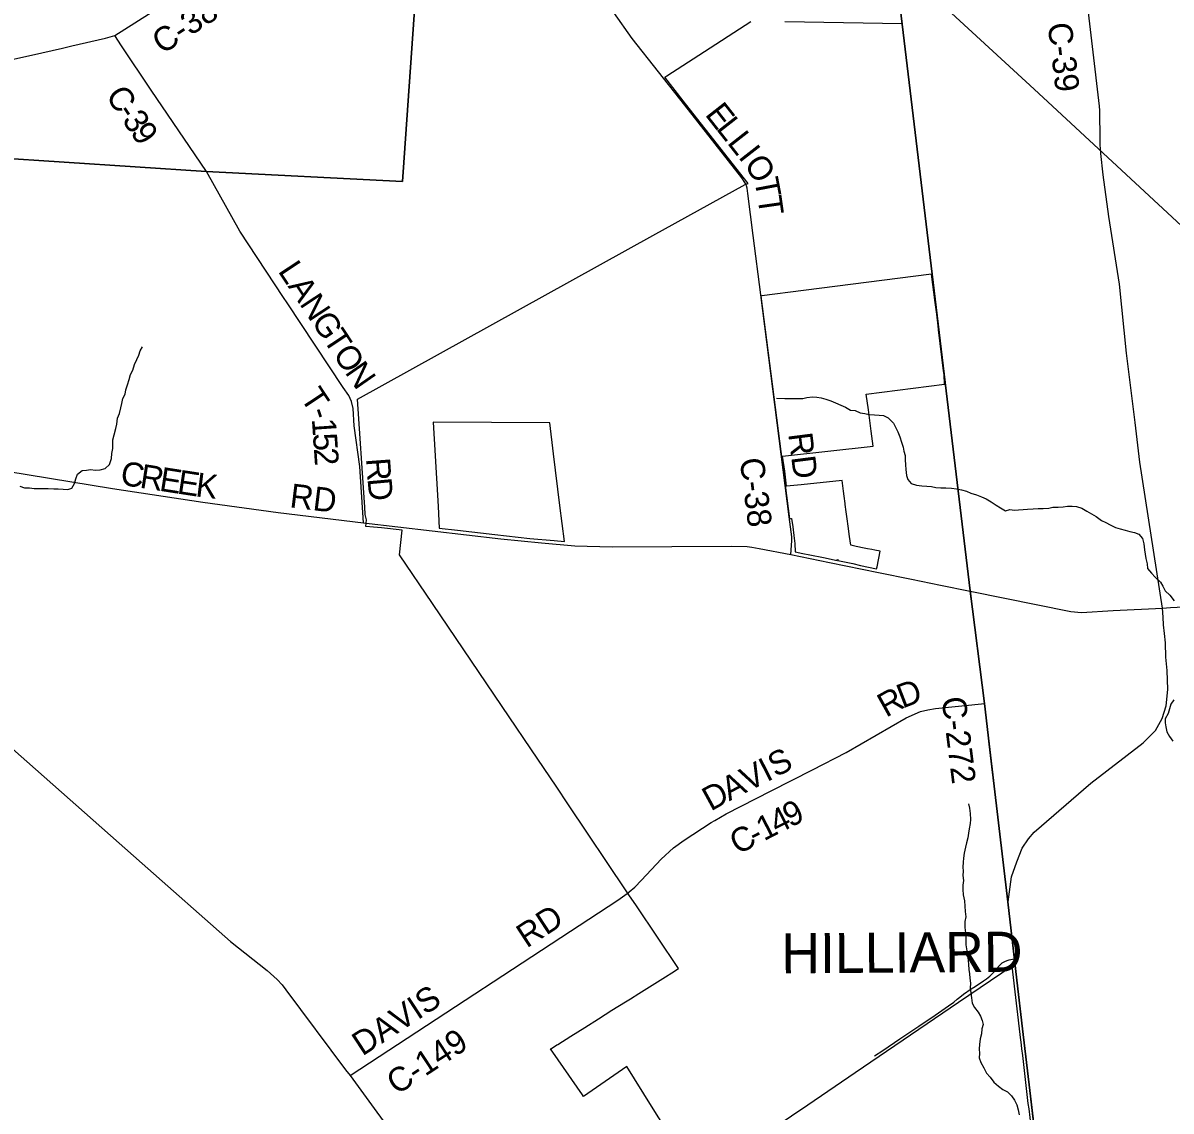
# Model space of a CAD drawing. Extents: x 114843 to 284848, y 317643 to 566895.
# Drawn here: x 141921 to 156246, y 406424 to 419999 of the extents above; entities that cross this region are included whole.
import ezdxf

# ---------------------------------------------------------------- set-up
doc = ezdxf.new("R2010")
doc.units = 0
for name, color, linetype in [('GM_X_City_Street', 7, 'Continuous'), ('GM_X_Corporation', 7, 'Continuous'), ('GM_X_Corporation_Text', 7, 'Continuous'), ('GM_X_County', 7, 'Continuous'), ('GM_X_County_Road', 7, 'Continuous'), ('GM_X_County_Road_Text', 7, 'Continuous'), ('GM_X_Minor_River', 7, 'Continuous'), ('GM_X_Rail_Line', 7, 'Continuous'), ('GM_X_Township', 7, 'Continuous'), ('GM_X_Township_Road', 7, 'Continuous'), ('GM_X_Township_Road_Text', 7, 'Continuous')]:
    doc.layers.add(name, color=color, linetype=linetype)

msp = doc.modelspace()

# ---------------------------------------------------------------- linework, layer by layer
at = {"layer": 'GM_X_City_Street'}
msp.add_lwpolyline([(152546, 407112), (152650, 407179), (152863, 407323), (153098, 407483), (153301, 407621), (153469, 407735), (153534, 407783), (153578, 407819), (153612, 407845), (153658, 407881), (153754, 407947), (153802, 407979), (153908, 408048), (153942, 408073), (153985, 408105), (154020, 408139), (154051, 408173), (154074, 408202), (154104, 408238), (154139, 408271), (154171, 408290), (154201, 408304), (154227, 408311), (154267, 408319), (154293, 408321)], dxfattribs=at)
at = {"layer": 'GM_X_Corporation'}
for points in [[(151425, 420015), (152891, 419993), (152819, 420668)], [(150340, 405565), (149765, 406485), (149456, 406978), (148915, 406607), (148902, 406626), (148597, 407064), (148504, 407198), (148517, 407206), (148584, 407248), (148595, 407255), (148757, 407357), (148932, 407467), (149100, 407573), (149270, 407681), (149437, 407785), (149501, 407825), (149606, 407890), (149773, 407995), (149939, 408100), (150018, 408149), (150101, 408201), (149576, 408984), (149480, 409123), (149447, 409172), (148728, 410245), (148572, 410478), (148346, 410813), (147900, 411472), (147032, 412756), (146621, 413365), (146654, 413672), (146395, 413700), (146296, 413710), (146199, 413718), (146209, 413801), (146192, 413867), (146186, 413960), (146182, 414017), (146097, 415306), (149780, 417346), (150931, 417984), (150971, 417996), (150189, 418989), (149929, 419321), (149955, 419339), (150354, 419596), (151004, 420017)], [(154499, 406235), (154474, 406450), (154465, 406519), (154395, 407118), (154385, 407202), (154376, 407286), (154373, 407307), (154264, 408233), (153592, 407776), (152306, 406902), (151714, 406499), (151104, 406084)]]:
    msp.add_lwpolyline(points, dxfattribs=at)
for points in [[(151127, 416591), (151484, 413814), (151500, 413815), (151512, 413816), (151525, 413712), (151539, 413606), (151552, 413503), (151555, 413400), (151652, 413380), (151738, 413363), (151911, 413328), (152079, 413294), (152081, 413304), (152091, 413302), (152089, 413292), (152276, 413254), (152373, 413232), (152470, 413210), (152572, 413187), (152578, 413213), (152617, 413407), (152551, 413421), (152514, 413428), (152460, 413439), (152417, 413448), (152316, 413468), (152249, 413482), (152234, 413593), (152217, 413722), (152205, 413811), (152193, 413900), (152181, 413989), (152180, 414003), (152167, 414096), (152159, 414156), (152141, 414290), (151629, 414237), (151449, 414218), (151425, 414408), (151400, 414595), (152528, 414718), (152503, 414908), (152469, 415171), (152444, 415369), (153418, 415491), (153414, 415607), (153408, 415659), (153345, 416172), (153339, 416222), (153322, 416365), (153303, 416511), (153259, 416863), (151660, 416659), (151141, 416593)], [(148495, 415008), (147041, 415017), (147092, 414106), (147100, 413967), (147116, 413695), (147344, 413669), (147809, 413615), (148246, 413568), (148550, 413541), (148678, 413529), (148621, 413978), (148542, 414622)]]:
    msp.add_lwpolyline(points, close=True, dxfattribs=at)
at = {"layer": 'GM_X_County'}
for points in [[(146962, 422359), (146658, 418022), (144208, 418147), (138888, 418495)], [(138888, 418495), (144208, 418147), (146658, 418022), (146962, 422359)]]:
    msp.add_lwpolyline(points, dxfattribs=at)
at = {"layer": 'GM_X_County_Road'}
for p, q in [((151482, 413838), (151126, 416605)), ((156141, 412699), (156238, 412704)), ((154212, 409032), (154010, 410717))]:
    msp.add_line(p, q, dxfattribs=at)
for points in [[(150949, 417965), (150944, 417982), (150930, 418008), (150891, 418068), (150181, 418971), (149524, 419805), (149292, 420128), (148786, 420900), (148506, 421321), (148462, 421397), (148451, 421440), (148455, 421485), (148461, 421510), (148481, 421582), (148493, 421640), (148495, 421698), (148463, 422362)], [(143069, 419842), (143316, 419999), (143533, 420139), (144135, 420538)], [(155356, 418905), (155352, 418962), (155171, 420524)], [(138889, 418492), (139221, 418706), (139715, 419028), (139807, 419082), (139895, 419122), (139981, 419147), (140230, 419201), (140365, 419234), (140813, 419331), (141293, 419433), (142028, 419596), (142412, 419684), (142529, 419713), (142952, 419809), (143069, 419842)], [(144209, 418144), (144071, 418353), (143521, 419161), (143152, 419714), (143069, 419842)], [(155361, 418535), (155360, 418574), (155358, 418868), (155356, 418905)], [(155368, 418377), (155363, 418480), (155361, 418518), (155361, 418535)], [(156141, 412699), (155858, 414520), (155797, 415014), (155689, 415878), (155605, 416740), (155468, 417584), (155400, 418105), (155368, 418372), (155368, 418377)], [(151126, 416605), (151031, 417347), (150967, 417870), (150956, 417939), (150949, 417965)], [(136549, 415117), (136633, 415114), (136884, 415096), (137290, 415041), (138297, 414909), (139383, 414761), (140442, 414597), (141461, 414448), (143036, 414191), (144165, 414022), (145103, 413893), (146171, 413762)], [(137290, 415041), (137578, 414760), (138203, 414194), (138625, 413762), (139330, 413123), (140339, 412233), (140813, 411812), (141681, 411039), (143410, 409511), (144511, 408541), (144969, 408179), (145094, 408065), (145153, 407999), (145201, 407937), (145945, 406937), (146002, 406866)], [(146171, 413762), (147883, 413563), (148391, 413514), (148808, 413476), (149273, 413462), (150762, 413470), (150955, 413465), (151014, 413458), (151106, 413444), (151501, 413366)], [(151501, 413366), (151516, 413537), (151514, 413587), (151482, 413838)], [(151501, 413366), (151983, 413267), (152596, 413143)], [(152596, 413143), (153006, 413059), (153370, 412985), (153741, 412910)], [(153741, 412910), (154994, 412656), (155129, 412644), (155523, 412670), (156141, 412699)], [(154010, 410717), (153976, 411002), (153921, 411507), (153741, 412910)], [(156238, 412704), (156735, 412730), (157588, 412772), (158058, 412790), (158160, 412781), (158256, 412756), (158398, 412697)], [(154212, 409032), (154255, 409346), (154320, 409535), (154390, 409703), (154466, 409821), (154537, 409903), (155246, 410515), (155899, 411019), (156051, 411173), (156137, 411321), (156186, 411479), (156205, 411683), (156199, 411918), (156182, 412086), (156176, 412264), (156165, 412381), (156154, 412488), (156148, 412585), (156141, 412699)], [(150555, 410048), (150697, 410130), (151256, 410417), (151774, 410682), (152192, 410899), (152939, 411329), (153119, 411407), (153210, 411431), (153306, 411445), (153921, 411507)], [(149458, 409139), (149485, 409158), (149557, 409218), (149640, 409305), (149882, 409568), (150039, 409709), (150172, 409802), (150509, 410022), (150555, 410048)], [(146002, 406866), (149345, 409056), (149458, 409139)], [(154560, 406037), (154484, 406679), (154393, 407448), (154324, 408053), (154293, 408321), (154212, 409032)], [(146002, 406866), (146338, 406411), (146657, 405975)]]:
    msp.add_lwpolyline(points, dxfattribs=at)
at = {"layer": 'GM_X_Minor_River'}
for points in [[(141883, 414220), (141939, 414200), (142001, 414198), (142061, 414189), (142171, 414189), (142237, 414192), (142305, 414188), (142361, 414186), (142421, 414181), (142479, 414177), (142529, 414195), (142565, 414254), (142580, 414311), (142602, 414369), (142660, 414416), (142712, 414420), (142762, 414428), (142824, 414419), (142882, 414423), (142946, 414439), (142999, 414489), (143027, 414565), (143029, 414629), (143042, 414689), (143042, 414745), (143044, 414797), (143057, 414859), (143081, 414941), (143090, 414995), (143100, 415067), (143124, 415125), (143143, 415195), (143153, 415252), (143167, 415314), (143196, 415366), (143204, 415422), (143226, 415486), (143247, 415550), (143261, 415612), (143291, 415668), (143314, 415736), (143342, 415800), (143365, 415856), (143385, 415908), (143411, 415958)], [(151324, 415316), (151428, 415312), (151488, 415315), (151542, 415313), (151596, 415315), (151650, 415314), (151702, 415326), (151773, 415336), (151827, 415331), (151882, 415321), (151938, 415307), (152002, 415284), (152060, 415260), (152124, 415229), (152182, 415205), (152248, 415168), (152304, 415164), (152367, 415136), (152427, 415127), (152481, 415115), (152545, 415110), (152603, 415104), (152659, 415100), (152717, 415071), (152783, 415005), (152806, 414954), (152838, 414898), (152862, 414834), (152881, 414767), (152905, 414707), (152913, 414655), (152928, 414601), (152928, 414547), (152932, 414484), (152935, 414426), (152945, 414354), (152961, 414304), (153004, 414251), (153068, 414231), (153138, 414224), (153200, 414220), (153256, 414214), (153312, 414205), (153372, 414201), (153434, 414199), (153506, 414194), (153570, 414186), (153630, 414173), (153692, 414157), (153750, 414134), (153818, 414112), (153881, 414088), (153941, 414061), (154001, 414023), (154065, 413984), (154119, 413950), (154180, 413913), (154235, 413927), (154293, 413921), (154343, 413924), (154403, 413930), (154457, 413934), (154527, 413937), (154587, 413943), (154649, 413942), (154721, 413944), (154771, 413958), (154837, 413959), (154899, 413963), (154955, 413971), (155011, 413972), (155067, 413966), (155133, 413945), (155196, 413909), (155254, 413874), (155310, 413840), (155378, 413791), (155432, 413767), (155488, 413737), (155553, 413706), (155611, 413688), (155673, 413669), (155733, 413653), (155791, 413641), (155843, 413622), (155889, 413566), (155906, 413501), (155916, 413425), (155923, 413371), (155931, 413319), (155949, 413249), (155952, 413194), (156002, 413134), (156046, 413083), (156113, 413023), (156145, 412973), (156173, 412914), (156232, 412858), (156284, 412791)], [(156279, 411554), (156245, 411498), (156226, 411440), (156212, 411384), (156172, 411318), (156171, 411266), (156179, 411216), (156193, 411156), (156226, 411095), (156270, 411039)], [(153717, 410255), (153733, 410202), (153741, 410134), (153742, 410062), (153738, 410010), (153726, 409944), (153719, 409892), (153709, 409832), (153693, 409771), (153680, 409717), (153664, 409643), (153658, 409577), (153651, 409527), (153647, 409465), (153653, 409415), (153648, 409363), (153658, 409300), (153650, 409240), (153647, 409188), (153651, 409120), (153668, 409046), (153672, 408978), (153676, 408913), (153687, 408845), (153675, 408787), (153673, 408715), (153680, 408649), (153686, 408580), (153687, 408496), (153693, 408446), (153705, 408372), (153716, 408302), (153718, 408251), (153724, 408191), (153731, 408137), (153737, 408083), (153745, 408019), (153740, 407955), (153746, 407898), (153758, 407836), (153765, 407768), (153793, 407716), (153840, 407659), (153870, 407609), (153890, 407555), (153900, 407504), (153887, 407450), (153883, 407388), (153865, 407326), (153856, 407256), (153852, 407198), (153856, 407140), (153853, 407088), (153871, 407029), (153909, 406963), (153944, 406897), (153988, 406846), (154036, 406786), (154093, 406735), (154147, 406693), (154205, 406664), (154255, 406612), (154294, 406561), (154320, 406501), (154340, 406439), (154349, 406377)]]:
    msp.add_lwpolyline(points, dxfattribs=at)
at = {"layer": 'GM_X_Rail_Line'}
msp.add_lwpolyline([(147203, 425812), (147532, 425512), (151087, 422349), (154540, 419172), (158440, 415556), (161813, 412533), (168064, 407288)], dxfattribs=at)
at = {"layer": 'GM_X_Township'}
for points in [[(146962, 422359), (146658, 418022), (144208, 418147), (138888, 418495)], [(138888, 418495), (144208, 418147), (146658, 418022), (146962, 422359)], [(156282, 393022), (156177, 393034), (155771, 393056), (155656, 394063), (155476, 396325), (155344, 399409), (155207, 400829), (155073, 401675), (154483, 406682), (154391, 407451), (154323, 408056), (154211, 409035), (153975, 411005), (153920, 411510), (153740, 412913), (152854, 420299)], [(152854, 420299), (153740, 412913), (153920, 411510), (153975, 411005), (154211, 409035), (154323, 408056), (154391, 407451), (154483, 406682), (155073, 401675), (155207, 400829), (155344, 399409), (155476, 396325), (155656, 394063)]]:
    msp.add_lwpolyline(points, dxfattribs=at)
at = {"layer": 'GM_X_Township_Road'}
msp.add_lwpolyline([(146171, 413762), (146125, 414466), (146054, 414971), (146040, 415188), (146019, 415276), (145987, 415350), (145915, 415450), (145216, 416506), (145172, 416572), (144627, 417400), (144209, 418144)], dxfattribs=at)

# ---------------------------------------------------------------- texts
at = {"layer": 'GM_X_Corporation_Text'}
msp.add_text('HILLIARD', height=500, rotation=0.4121, dxfattribs=at).set_placement((151385, 408141))
at = {"layer": 'GM_X_County_Road_Text'}
for s, rotation, p in [('C-38', 33.5355, (143660, 419600)), ('C-39', 276.9414, (154705, 419987)), ('C', 303.8302, (142945, 419091)), ('-', 303.9564, (143082, 418888)), ('3', 304.0179, (143150, 418786)), ('E', 308.1177, (150422, 418855)), ('9', 304.0548, (143253, 418634)), ('L', 308.1177, (150561, 418679)), ('L', 308.1117, (150699, 418502)), ('I', 308.0063, (150838, 418326)), ('O', 303.5287, (150910, 418234)), ('T', 280.7995, (151044, 418043)), ('T', 278.0957, (151085, 417826)), ('RD', 277.2937, (151469, 414871)), ('C', 351.1131, (143125, 414240)), ('R', 351.1143, (143368, 414202)), ('E', 351.1199, (143612, 414164)), ('C-38', 277.2822, (150863, 414557)), ('E', 351.3913, (143835, 414129)), ('K', 352.7988, (144065, 414094)), ('RD', 352.9807, (145240, 413957)), ('D', 21.1717, (152896, 411444)), ('R', 29.1534, (152691, 411329)), ('C-272', 277.0234, (153383, 411577)), ('S', 27.0908, (151312, 410583)), ('V', 27.0952, (150968, 410406)), ('I', 27.094, (151203, 410526)), ('A', 27.197, (150733, 410286)), ('D', 28.6797, (150503, 410160)), ('9', 26.9783, (151496, 409957)), ('4', 26.9945, (151332, 409873)), ('1', 27.0818, (151167, 409789)), ('C', 28.3683, (150842, 409616)), ('-', 27.3035, (151058, 409733)), ('RD', 33.1482, (148206, 408451)), ('DAVIS', 33.2285, (146156, 407103)), ('C-149', 33.4133, (146586, 406618))]:
    msp.add_text(s, height=300, rotation=rotation, dxfattribs=at).set_placement(p)
at = {"layer": 'GM_X_Township_Road_Text'}
for s, rotation, p in [('L', 303.4285, (145096, 416903)), ('A', 303.427, (145220, 416715)), ('N', 303.4303, (145365, 416495)), ('G', 303.427, (145511, 416275)), ('T', 303.4308, (145656, 416054)), ('O', 303.4574, (145780, 415867)), ('N', 304.8132, (145930, 415640)), ('T', 303.4244, (145374, 415324)), ('-', 288.8789, (145489, 415155)), ('1', 273.9346, (145525, 415059)), ('5', 273.8798, (145538, 414874)), ('2', 273.9818, (145550, 414689)), ('R', 274.3532, (146200, 414563)), ('D', 275.1094, (146219, 414313))]:
    msp.add_text(s, height=300, rotation=rotation, dxfattribs=at).set_placement(p)

doc.saveas('drawing.dxf')
